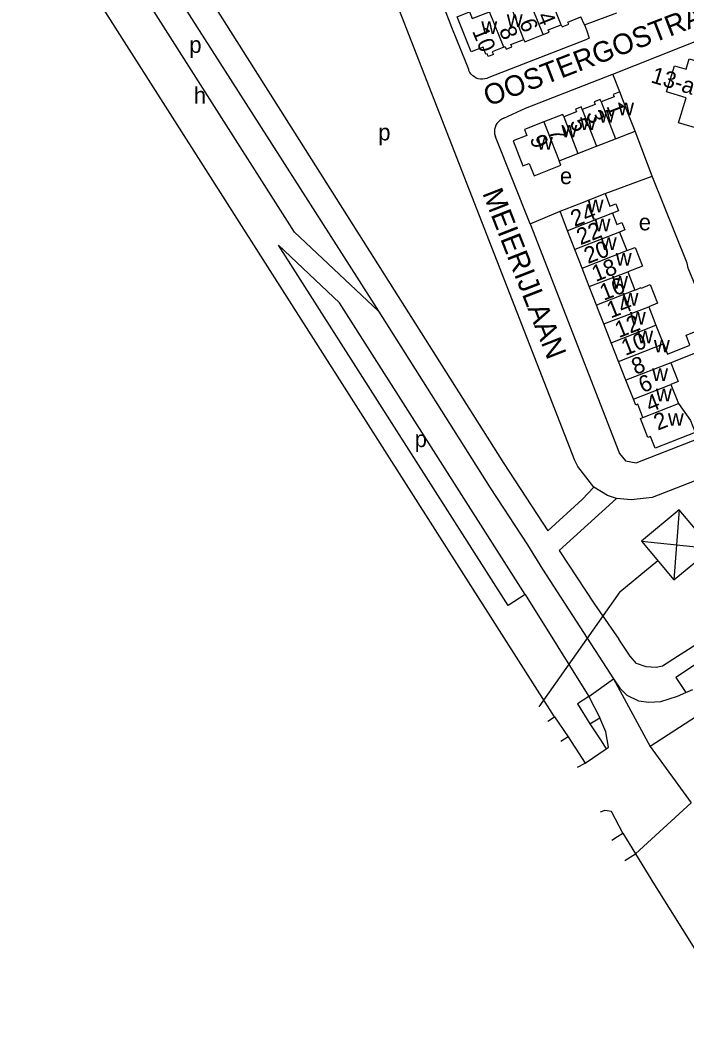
# Model space of a CAD drawing. Extents: x 159675 to 162108, y 386471 to 388472.
# Drawn here: x 159931.4 to 160093.3, y 387264.8 to 387507.9 of the extents above; entities that cross this region are included whole.
import ezdxf

# ---------------------------------------------------------------- set-up
doc = ezdxf.new("R2010")
doc.units = 0
for name, color, linetype in [('BLT_Basislijn', 7, 'Continuous'), ('BLT_Bebouwing', 7, 'Continuous'), ('BLT_Centroide', 7, 'Continuous'), ('BLT_Hoogspanningsmast_en_leidingen', 7, 'Continuous'), ('BLT_Huisnummer', 7, 'Continuous'), ('BLT_Huisnummer_ tussenligend', 7, 'Continuous'), ('BLT_Huisnummer_reeks', 7, 'Continuous'), ('BLT_Onderverdeling_panden', 7, 'Continuous'), ('BLT_Straatnaam', 7, 'Continuous'), ('BLT_Vlakafsluiter', 7, 'Continuous')]:
    doc.layers.add(name, color=color, linetype=linetype)

msp = doc.modelspace()

# ---------------------------------------------------------------- linework, layer by layer
at = {"layer": 'BLT_Basislijn'}
for p, q in [((160068.65, 387506.74), (160067.82, 387508.63)), ((160068.65, 387506.74), (160076.52, 387509.66)), ((160077.25, 387490.39), (160075.57, 387494.73)), ((160055.48, 387458.31), (160047.05, 387479.45)), ((160085.14, 387469.92), (160080.98, 387480.85)), ((160073.66, 387465.65), (160085.14, 387469.92)), ((160055.48, 387458.31), (160062.73, 387461.35)), ((159998.19, 387456.3), (160018.61, 387437.04)), ((159994.31, 387453.09), (160009.15, 387439.09)), ((160076.44, 387391.44), (160062.52, 387378.82)), ((160054.29, 387368.16), (160050.09, 387365.46)), ((160054.29, 387368.16), (160069.76, 387343.28)), ((160110.73, 387348.15), (160084.67, 387331.14)), ((160069.76, 387343.28), (160072.37, 387338.13)), ((160093.32, 387344.28), (160095.03, 387345.03)), ((160059.79, 387337.33), (160061.41, 387338.36)), ((160061.41, 387338.36), (160064.71, 387333.46)), ((160069.97, 387336.68), (160072.37, 387338.13)), ((160064.71, 387333.46), (160062.96, 387332.39)), ((160064.71, 387333.46), (160068.82, 387327.12)), ((160072.53, 387332.73), (160073.94, 387330.57)), ((160077.97, 387310.07), (160081.07, 387305.02)), ((160078.46, 387303.4), (160081.07, 387305.02))]:
    msp.add_line(p, q, dxfattribs=at)
for points in [[(159946.18, 387547.15), (159948.58, 387546.58), (159949.28, 387545.66), (160013.35, 387445.36), (160018.61, 387437.04)], [(160061.41, 387338.36), (159940.63, 387528.13), (159931.44, 387542.76)], [(159998.19, 387456.3), (159949.6, 387532.66), (159947.69, 387537.61)], [(160070.91, 387394.24), (160067.07, 387399.27), (160066.32, 387400.74), (160012.67, 387538.55)], [(159971.63, 387522.62), (160049.04, 387399.98), (160059.77, 387383.65)], [(160040.52, 387495.82), (160039.9, 387497.45), (160036.41, 387506.07), (160032.49, 387516.43), (160032.38, 387516.73)], [(160068.65, 387506.74), (160069.26, 387505.28), (160069.82, 387503.47), (160069.02, 387503.06), (160045.4, 387493.89)], [(160075.57, 387494.73), (160097.59, 387503.47), (160100.39, 387503.63), (160101.36, 387502.71), (160105.12, 387493.26)], [(160045.4, 387493.89), (160044.93, 387493.68), (160044.42, 387493.54), (160043.9, 387493.48), (160043.37, 387493.5), (160042.86, 387493.61), (160042.37, 387493.78), (160041.91, 387494.03), (160041.49, 387494.35), (160041.13, 387494.73), (160040.82, 387495.16), (160040.59, 387495.63), (160040.52, 387495.82)], [(160049.04, 387484), (160054.3, 387486.45), (160075.33, 387494.64), (160075.57, 387494.73)], [(160049.04, 387484), (160048.56, 387483.78), (160048.12, 387483.48), (160047.73, 387483.13), (160047.4, 387482.72), (160047.14, 387482.27), (160046.95, 387481.78), (160046.83, 387481.27), (160046.79, 387480.74), (160046.83, 387480.22), (160046.96, 387479.71), (160047.05, 387479.45)], [(160100.46, 387435.77), (160099, 387435.22), (160093.89, 387447.5), (160093.63, 387448.73), (160085.14, 387469.92)], [(160055.48, 387458.31), (160077.21, 387402.41), (160078.65, 387400.64), (160081.22, 387400.15), (160108.63, 387410.84), (160110.02, 387411.39)], [(160050.09, 387365.46), (159994.31, 387453.09)], [(160054.29, 387368.16), (160009.15, 387439.09)], [(160018.61, 387437.04), (160045.78, 387394.05), (160054.79, 387380.18)], [(160139.73, 387412.98), (160085.11, 387391.75), (160080.05, 387391.14), (160076.44, 387391.44)], [(160070.91, 387394.24), (160068.09, 387391.24), (160059.77, 387383.65)], [(160076.44, 387391.44), (160074.3, 387392.17), (160070.91, 387394.24)], [(160054.79, 387380.18), (160058.46, 387374.32), (160075.69, 387347.57)], [(160062.52, 387378.82), (160071.1, 387365.77), (160077, 387357.25)], [(160115.22, 387368.26), (160091.3, 387353.02), (160087.64, 387350.69), (160086.13, 387350.34), (160083.63, 387350.55), (160081.34, 387351.37), (160079.75, 387353.14), (160077, 387357.25)], [(160096.6, 387351.76), (160090.88, 387347.91), (160093.32, 387344.28)], [(160075.69, 387347.57), (160077.24, 387345.3), (160078.98, 387343.64), (160081.77, 387342.24), (160084.34, 387341.94), (160087.24, 387342.09), (160091.28, 387343.38), (160093.32, 387344.28)], [(160069.76, 387343.28), (160066.94, 387341.52), (160069.97, 387336.68)], [(160069.97, 387336.68), (160072.53, 387332.73)], [(160073.94, 387330.57), (160074.54, 387330.96), (160073.87, 387334.68), (160072.37, 387338.13)], [(160066.99, 387326.12), (160068.82, 387327.12)], [(160075.22, 387315.3), (160073.62, 387315.59), (160072.52, 387315.13)], [(160077.97, 387310.07), (160075.22, 387315.3)], [(160075.34, 387308.38), (160076.66, 387309.23), (160077.97, 387310.07)], [(160081.07, 387305.02), (160085.69, 387297.47), (160109.94, 387258.83), (160119.2, 387246.5), (160129.92, 387232.61), (160140.48, 387216.6), (160235.65, 387064.95)]]:
    msp.add_lwpolyline(points, dxfattribs=at)
at = {"layer": 'BLT_Bebouwing'}
for p, q in [((160076.2, 387478.98), (160080.98, 387480.85)), ((160067.09, 387475.43), (160071.63, 387477.2)), ((160071.63, 387477.2), (160076.2, 387478.98)), ((160062.49, 387473.63), (160067.09, 387475.43)), ((160064.57, 387456.61), (160062.73, 387461.35)), ((160066.33, 387452.05), (160064.57, 387456.61)), ((160077.16, 387456.3), (160078.93, 387451.78)), ((160068.08, 387447.53), (160066.33, 387452.05)), ((160069.83, 387443.02), (160068.08, 387447.53)), ((160079.17, 387446.63), (160080.92, 387442.18)), ((160071.58, 387438.5), (160069.83, 387443.02)), ((160084.3, 387438.14), (160086.05, 387433.67)), ((160075.16, 387429.39), (160073.37, 387433.95)), ((160076.95, 387424.83), (160075.16, 387429.39)), ((160078.74, 387420.28), (160076.95, 387424.83)), ((160080.56, 387415.65), (160078.74, 387420.28)), ((160089.69, 387419.24), (160091.51, 387414.61))]:
    msp.add_line(p, q, dxfattribs=at)
for points in [[(160049.06, 387501.27), (160046.26, 387500.15), (160046.32, 387500), (160046.52, 387499.5), (160045.27, 387499), (160044.99, 387499.69), (160044.7, 387499.57), (160044.53, 387500), (160044.01, 387501.29), (160041.11, 387500.13), (160037.71, 387508.65), (160040.75, 387509.86), (160041.39, 387508.24), (160045.61, 387509.92)], [(160063.03, 387506.74), (160063.25, 387506.2), (160064.85, 387506.84), (160064.64, 387507.36), (160067.82, 387508.63)], [(160058.61, 387504.34), (160060.09, 387504.93), (160059.87, 387505.48), (160063.03, 387506.74)], [(160053.96, 387503.17), (160054.2, 387502.58), (160058.61, 387504.34)], [(160049.06, 387501.27), (160049.4, 387501.41), (160049.65, 387500.8), (160051.01, 387501.34), (160050.78, 387501.9), (160053.96, 387503.17)], [(160093.38, 387488.96), (160088.62, 387490.4), (160090.55, 387496.78), (160093.38, 387495.92), (160094.14, 387498.42), (160098.74, 387497.03), (160098.96, 387497.79), (160101.54, 387497), (160100.41, 387493.27)], [(160077.25, 387490.39), (160075.62, 387489.76), (160075.85, 387489.17), (160072.71, 387487.95)], [(160080.98, 387480.85), (160079.07, 387485.74), (160077.25, 387490.39)], [(160096.23, 387481.47), (160091.54, 387482.89), (160093.38, 387488.96)], [(160068.14, 387486.13), (160067.91, 387486.73), (160066.47, 387486.16), (160066.7, 387485.56), (160063.61, 387484.35)], [(160072.71, 387487.95), (160072.47, 387488.55), (160071.05, 387487.99), (160071.29, 387487.36), (160068.14, 387486.13)], [(160063.61, 387484.35), (160063.39, 387484.92), (160058.8, 387483.09)], [(160058.8, 387483.09), (160054.08, 387481.25), (160054.64, 387479.82), (160051.32, 387478.52), (160053.72, 387472.38), (160055.26, 387472.98), (160056.42, 387470.01), (160062.94, 387472.55), (160062.49, 387473.63)], [(160062.73, 387461.35), (160067.38, 387463.18), (160073.66, 387465.65)], [(160073.66, 387465.65), (160074.87, 387462.59), (160076.27, 387463.14), (160076.93, 387461.47), (160075.47, 387460.89)], [(160075.47, 387460.89), (160076.55, 387458.15), (160077.73, 387458.62), (160078.44, 387456.81), (160077.16, 387456.3)], [(160078.93, 387451.78), (160080.97, 387452.58), (160082.75, 387448.04), (160079.17, 387446.63)], [(160080.92, 387442.18), (160082.47, 387442.78), (160082.51, 387442.68), (160084.67, 387443.54), (160086.46, 387438.99), (160084.3, 387438.14)], [(160073.37, 387433.95), (160072.08, 387437.22), (160071.58, 387438.5)], [(160086.05, 387433.67), (160087.81, 387429.21), (160087.84, 387429.12)], [(160087.84, 387429.12), (160088.83, 387426.61), (160094.32, 387428.78), (160093.37, 387431.2), (160099.72, 387433.71), (160101.52, 387429.16), (160089.66, 387424.49)], [(160089.66, 387424.49), (160091.45, 387419.94), (160089.69, 387419.24)], [(160082.89, 387411.21), (160081.63, 387414.4), (160081.13, 387414.2), (160080.56, 387415.65)], [(160091.51, 387414.61), (160094.43, 387410.42), (160095.55, 387407.55), (160085.83, 387403.73), (160084.7, 387406.59), (160084.09, 387406.35), (160082.27, 387410.97), (160082.89, 387411.21)]]:
    msp.add_lwpolyline(points, dxfattribs=at)
at = {"layer": 'BLT_Hoogspanningsmast_en_leidingen'}
for p, q in [((160091.72, 387388.76), (160090.41, 387371.66)), ((160082.54, 387381.13), (160099.59, 387379.28)), ((160077.29, 387368.77), (160086.47, 387376.39)), ((160077.29, 387368.77), (160057.59, 387340.76))]:
    msp.add_line(p, q, dxfattribs=at)
msp.add_lwpolyline([(160082.54, 387381.13), (160090.41, 387371.66), (160099.59, 387379.28), (160091.72, 387388.76)], close=True, dxfattribs=at)
at = {"layer": 'BLT_Onderverdeling_panden'}
for p, q in [((160058.61, 387504.34), (160054.9, 387513.63)), ((160063.03, 387506.74), (160059.54, 387515.48)), ((160053.96, 387503.17), (160050.49, 387511.87)), ((160049.06, 387501.27), (160045.61, 387509.92)), ((160072.71, 387487.95), (160076.2, 387478.98)), ((160063.61, 387484.35), (160067.09, 387475.43)), ((160068.14, 387486.13), (160071.63, 387477.2)), ((160058.8, 387483.09), (160062.49, 387473.63)), ((160075.47, 387460.89), (160064.57, 387456.61)), ((160077.16, 387456.3), (160066.33, 387452.05)), ((160068.08, 387447.53), (160078.93, 387451.78)), ((160069.83, 387443.02), (160079.17, 387446.63)), ((160080.92, 387442.18), (160071.58, 387438.5)), ((160073.37, 387433.95), (160084.3, 387438.14)), ((160075.16, 387429.39), (160086.05, 387433.67)), ((160076.95, 387424.83), (160087.84, 387429.12)), ((160089.66, 387424.49), (160078.74, 387420.28)), ((160080.56, 387415.65), (160089.69, 387419.24)), ((160082.89, 387411.21), (160091.51, 387414.61))]:
    msp.add_line(p, q, dxfattribs=at)
at = {"layer": 'BLT_Vlakafsluiter'}
for p, q in [((160069.76, 387343.28), (160075.69, 387347.57)), ((160075.69, 387347.57), (160084.67, 387331.14)), ((160084.67, 387331.14), (160094.61, 387317.44)), ((160068.82, 387327.12), (160073.94, 387330.57)), ((160081.07, 387305.02), (160094.61, 387317.44))]:
    msp.add_line(p, q, dxfattribs=at)

# ---------------------------------------------------------------- texts
at = {"layer": 'BLT_Centroide'}
for s, p in [('w', (160049.78, 387506.22)), ('w', (160043.59, 387504.47)), ('p', (159972.61, 387499.89)), ('h', (159973.69, 387487.56)), ('w', (160076.84, 387484.72)), ('w', (160067.62, 387481.12)), ('w', (160072.17, 387482.92)), ('p', (160018.54, 387478.6)), ('w', (160063.06, 387479.31)), ('w', (160057.12, 387476.36)), ('e', (160062.7, 387467.97)), ('w', (160069.44, 387461.12)), ('e', (160081.87, 387456.72)), ('w', (160071.11, 387456.47)), ('w', (160072.63, 387451.91)), ('w', (160076.28, 387448.12)), ('w', (160075.38, 387442.56)), ('w', (160077.92, 387438.38)), ('w', (160079.71, 387433.81)), ('w', (160081.5, 387429.25)), ('w', (160085.55, 387427)), ('w', (160085.12, 387420.06)), ('w', (160086.05, 387415.09)), ('w', (160088.95, 387409.16)), ('p', (160027.4, 387403.99))]:
    msp.add_text(s, height=4, dxfattribs=at).set_placement(p)
at = {"layer": 'BLT_Huisnummer'}
for s, rotation, p in [('10', 291.7573, (160041.31, 387505.22)), ('6', 291.7709, (160052.75, 387507.3)), ('1', 291.3193, (160073.95, 387486.96)), ('5', 291.3195, (160065.03, 387483.1)), ('9', 291.3321, (160055.29, 387479.08)), ('24', 21.4627, (160066.26, 387457.51)), ('18', 21.4687, (160071.4, 387444.13)), ('14', 21.4678, (160075.05, 387435.25)), ('10', 21.4588, (160078.59, 387426.16)), ('6', 21.4642, (160082.78, 387417.09)), ('2', 21.4642, (160086.48, 387407.97))]:
    msp.add_text(s, height=4, rotation=rotation, dxfattribs=at).set_placement(p)
at = {"layer": 'BLT_Huisnummer_ tussenligend'}
for s, rotation, p in [('4', 291.7709, (160057.04, 387508.94)), ('8', 291.7573, (160047.84, 387505.48)), ('3', 291.3195, (160069.01, 387485.11)), ('7', 291.3321, (160059.89, 387480.89)), ('22', 21.1549, (160067.68, 387453.08)), ('20', 21.1587, (160069.51, 387448.51)), ('16', 21.4687, (160073.35, 387439.57)), ('12', 21.4678, (160077.02, 387430.47)), ('8', 21.4642, (160081.06, 387421.51)), ('4', 21.4642, (160084.56, 387412.36))]:
    msp.add_text(s, height=4, rotation=rotation, dxfattribs=at).set_placement(p)
at = {"layer": 'BLT_Huisnummer_reeks'}
msp.add_text('13-a-b', height=4, rotation=343.1363, dxfattribs=at).set_placement((160084.58, 387492.78))
at = {"layer": 'BLT_Straatnaam'}
for s, rotation, p in [('OOSTERGOSTRAAT', 21.0698, (160045.31, 387486.82)), ('MEIERIJLAAN', 291.3793, (160043.79, 387465.78))]:
    msp.add_text(s, height=5, rotation=rotation, dxfattribs=at).set_placement(p)

doc.saveas('drawing.dxf')
